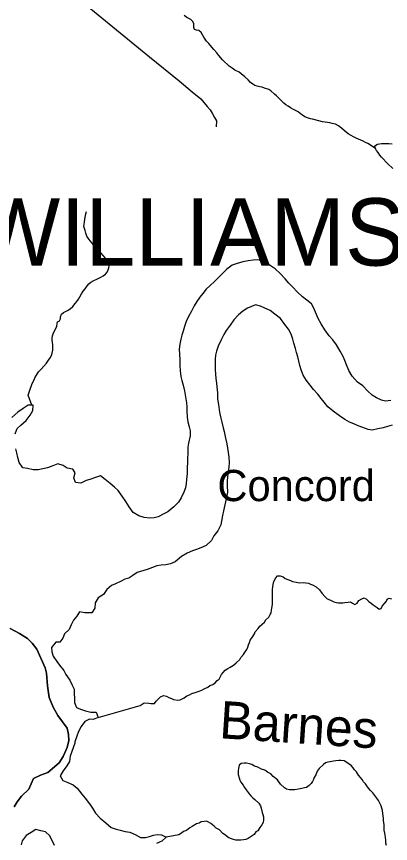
# Model space of a CAD drawing. Extents: x 1310247 to 1664935, y 235267 to 584339.
# Drawn here: x 1514102 to 1519107, y 371649 to 382702 of the extents above; entities that cross this region are included whole.
import ezdxf

# ---------------------------------------------------------------- set-up
doc = ezdxf.new("R2010")
doc.units = 0
for name, color, linetype in [('GM_X_Major_Lake', 7, 'Continuous'), ('GM_X_Minor_River', 7, 'Continuous'), ('GM_X_Minor_River_Text', 7, 'Continuous'), ('GM_X_Township', 7, 'Continuous'), ('GM_X_Township_Road', 7, 'Continuous'), ('GM_X_Township_Text', 7, 'Continuous'), ('GM_X_Unincorporated_Text', 7, 'Continuous')]:
    doc.layers.add(name, color=color, linetype=linetype)

msp = doc.modelspace()

# ---------------------------------------------------------------- linework, layer by layer
at = {"layer": 'GM_X_Major_Lake'}
for points in [[(1519110, 377570), (1519040, 377563), (1518986, 377575), (1518919, 377606), (1518863, 377641), (1518804, 377694), (1518736, 377764), (1518667, 377817), (1518596, 377893), (1518548, 377970), (1518519, 378045), (1518496, 378104), (1518474, 378160), (1518435, 378231), (1518383, 378312), (1518334, 378381), (1518287, 378436), (1518229, 378516), (1518180, 378593), (1518138, 378668), (1518105, 378749), (1518076, 378811), (1518049, 378862), (1517988, 378909), (1517931, 378957), (1517864, 379020), (1517798, 379090), (1517747, 379139), (1517700, 379194), (1517629, 379267), (1517562, 379329), (1517495, 379374), (1517434, 379414), (1517378, 379443), (1517325, 379450), (1517270, 379447), (1517202, 379436), (1517132, 379422), (1517057, 379403), (1516989, 379380), (1516919, 379324), (1516854, 379261), (1516799, 379210), (1516750, 379159), (1516695, 379108), (1516641, 379059), (1516594, 379001)], [(1516594, 379001), (1516557, 378950), (1516516, 378895), (1516481, 378835), (1516443, 378766), (1516404, 378694), (1516372, 378627), (1516351, 378557), (1516331, 378495), (1516314, 378444), (1516301, 378390), (1516288, 378324), (1516280, 378256), (1516285, 378190), (1516289, 378113), (1516290, 378039), (1516294, 377965), (1516303, 377889), (1516314, 377836), (1516332, 377774), (1516351, 377697), (1516365, 377621), (1516376, 377540), (1516381, 377486), (1516383, 377434), (1516388, 377348), (1516396, 377287), (1516415, 377219), (1516426, 377163), (1516425, 377098), (1516405, 377001), (1516395, 376945), (1516394, 376861), (1516392, 376798), (1516391, 376748), (1516388, 376666), (1516384, 376594), (1516378, 376514), (1516373, 376460), (1516362, 376402), (1516341, 376344), (1516305, 376271), (1516272, 376211), (1516209, 376147), (1516127, 376084), (1516075, 376057), (1516000, 376016), (1515945, 376002), (1515887, 375997), (1515809, 376006), (1515737, 376028), (1515664, 376071), (1515608, 376147), (1515563, 376222), (1515517, 376291), (1515464, 376366), (1515413, 376413), (1515356, 376460), (1515289, 376514), (1515224, 376565), (1515157, 376540), (1515085, 376516), (1515032, 376501), (1514965, 376464), (1514891, 376472), (1514869, 376538), (1514886, 376602), (1514857, 376653), (1514781, 376666), (1514726, 376703), (1514654, 376725), (1514588, 376698), (1514517, 376669), (1514390, 376644), (1514324, 376645), (1514248, 376659), (1514186, 376670), (1514136, 376739), (1514119, 376806), (1514105, 376872), (1514092, 376926)], [(1519129, 377239), (1519069, 377222), (1519011, 377203), (1518940, 377191), (1518862, 377172), (1518808, 377181), (1518736, 377209), (1518677, 377230), (1518619, 377257), (1518557, 377282), (1518498, 377316), (1518427, 377365), (1518342, 377427), (1518271, 377485), (1518218, 377546), (1518181, 377597), (1518137, 377654), (1518078, 377719), (1518031, 377774), (1517984, 377839), (1517940, 377908), (1517913, 377979), (1517896, 378037), (1517881, 378096), (1517867, 378154), (1517848, 378211), (1517837, 378267), (1517812, 378338), (1517801, 378388), (1517779, 378455), (1517744, 378525), (1517693, 378587), (1517635, 378666), (1517558, 378726), (1517495, 378773), (1517427, 378804), (1517366, 378832), (1517300, 378847), (1517246, 378828), (1517193, 378803), (1517130, 378766), (1517075, 378715), (1517012, 378648), (1516960, 378579), (1516908, 378506), (1516875, 378451), (1516840, 378379), (1516800, 378294), (1516778, 378228), (1516765, 378174), (1516762, 378122), (1516761, 378046), (1516763, 377984), (1516766, 377924), (1516771, 377863), (1516778, 377803), (1516785, 377751), (1516791, 377674), (1516793, 377594), (1516804, 377516), (1516816, 377443), (1516823, 377391), (1516836, 377335), (1516849, 377280), (1516869, 377206), (1516880, 377154), (1516901, 377065), (1516915, 376990), (1516926, 376932), (1516937, 376874), (1516945, 376813), (1516948, 376743), (1516943, 376681), (1516936, 376623), (1516926, 376551), (1516923, 376491), (1516923, 376429), (1516924, 376343), (1516914, 376277), (1516901, 376217), (1516874, 376093), (1516859, 376035), (1516846, 375959), (1516835, 375908), (1516797, 375828), (1516743, 375759), (1516712, 375698), (1516641, 375631), (1516570, 375600), (1516513, 375579), (1516457, 375560)], [(1514084, 377125), (1514109, 377195), (1514160, 377240), (1514230, 377301), (1514285, 377372), (1514321, 377437), (1514326, 377507), (1514258, 377508), (1514191, 377462), (1514118, 377413), (1514038, 377342)], [(1516457, 375560), (1516384, 375528), (1516309, 375487), (1516225, 375415), (1516163, 375388), (1516100, 375373), (1516040, 375368), (1515980, 375361), (1515921, 375338), (1515851, 375312), (1515718, 375270), (1515661, 375229), (1515604, 375194), (1515552, 375183), (1515501, 375156), (1515426, 375120), (1515374, 375097), (1515312, 375044), (1515267, 374977), (1515196, 374934), (1515155, 374867), (1515149, 374795), (1515112, 374731), (1515018, 374731), (1514944, 374745), (1514911, 374689), (1514863, 374634), (1514832, 374570), (1514805, 374507), (1514745, 374452), (1514720, 374394), (1514681, 374341), (1514629, 374340), (1514571, 374267), (1514576, 374211), (1514593, 374154), (1514642, 374083), (1514679, 374032), (1514737, 373959), (1514760, 373906), (1514815, 373833), (1514849, 373766), (1514872, 373710), (1514875, 373647), (1514876, 373593), (1514879, 373535), (1514905, 373468), (1514957, 373443), (1515026, 373422), (1515096, 373406), (1515168, 373403), (1515195, 373334), (1515130, 373306), (1515078, 373309), (1515016, 373280), (1514966, 373213), (1514933, 373147), (1514909, 373083), (1514884, 373006), (1514881, 372988)], [(1514881, 372988), (1514820, 372815), (1514810, 372743), (1514775, 372685), (1514725, 372620), (1514688, 372553), (1514723, 372492), (1514788, 372466), (1514860, 372431), (1514913, 372388), (1514975, 372310), (1515020, 372255), (1515077, 372180), (1515118, 372121), (1515160, 372056), (1515221, 371987), (1515296, 371925), (1515369, 371863), (1515436, 371842), (1515488, 371827), (1515556, 371810), (1515618, 371802), (1515689, 371771), (1515761, 371731), (1515829, 371730), (1515881, 371743), (1515935, 371760), (1515986, 371769), (1516042, 371766), (1516107, 371734), (1516048, 371678), (1515975, 371647)], [(1514611, 371624), (1514549, 371753), (1514488, 371803), (1514426, 371820), (1514359, 371837), (1514300, 371795), (1514231, 371756), (1514179, 371683), (1514166, 371631)]]:
    msp.add_lwpolyline(points, dxfattribs=at)
at = {"layer": 'GM_X_Minor_River'}
for points in [[(1518906, 380939), (1518804, 381003), (1518774, 381019), (1518740, 381037), (1518681, 381062), (1518647, 381077), (1518611, 381093), (1518581, 381110), (1518542, 381135), (1518514, 381156), (1518487, 381179), (1518453, 381208), (1518410, 381243), (1518372, 381262), (1518326, 381274), (1518296, 381283), (1518232, 381289), (1518198, 381296), (1518148, 381309), (1518064, 381332), (1518038, 381336), (1517995, 381350), (1517963, 381363), (1517929, 381384), (1517903, 381403), (1517874, 381428), (1517846, 381441), (1517808, 381460), (1517771, 381481), (1517737, 381502), (1517708, 381523), (1517682, 381542), (1517655, 381571), (1517627, 381598), (1517584, 381641), (1517557, 381666), (1517506, 381708), (1517478, 381725), (1517422, 381746), (1517390, 381757), (1517358, 381764), (1517322, 381771), (1517290, 381782), (1517263, 381797), (1517235, 381822), (1517204, 381855), (1517157, 381897), (1517111, 381934), (1517084, 381957), (1517024, 381987), (1516989, 382010), (1516949, 382038), (1516924, 382061), (1516887, 382098), (1516861, 382125), (1516811, 382182), (1516781, 382217), (1516744, 382263), (1516717, 382292), (1516674, 382341), (1516647, 382372), (1516627, 382399), (1516610, 382426), (1516593, 382458), (1516574, 382489), (1516542, 382514), (1516510, 382521), (1516484, 382528), (1516477, 382554), (1516474, 382580), (1516474, 382606), (1516461, 382637), (1516434, 382664), (1516408, 382675), (1516382, 382690), (1516348, 382715)], [(1519137, 380671), (1519074, 380733), (1518988, 380824), (1518967, 380851), (1518941, 380886), (1518922, 380913), (1518903, 380945), (1518900, 380976), (1518932, 380997), (1518961, 381002), (1518989, 381005), (1519015, 381006), (1519053, 381007), (1519085, 381004), (1519128, 381001)], [(1514309, 377507), (1514258, 377641), (1514278, 377709), (1514308, 377785), (1514321, 377816), (1514336, 377848), (1514349, 377874), (1514368, 377910), (1514395, 377951), (1514430, 377988), (1514468, 378029), (1514503, 378070), (1514532, 378108), (1514551, 378139), (1514568, 378173), (1514579, 378201), (1514588, 378241), (1514589, 378285), (1514586, 378313), (1514583, 378348), (1514580, 378374), (1514581, 378404), (1514583, 378436), (1514592, 378462), (1514609, 378502), (1514628, 378533), (1514641, 378565), (1514646, 378597), (1514651, 378623), (1514677, 378633), (1514690, 378662), (1514691, 378688), (1514704, 378724), (1514731, 378748), (1514757, 378759), (1514786, 378772), (1514821, 378793), (1514856, 378828), (1514889, 378866), (1514908, 378891), (1514931, 378925), (1514948, 378955), (1514973, 378996), (1514996, 379032), (1515019, 379063), (1515038, 379089), (1515070, 379128), (1515098, 379153), (1515137, 379174), (1515178, 379191), (1515204, 379205), (1515231, 379220), (1515260, 379237), (1515291, 379260), (1515317, 379286), (1515330, 379316), (1515339, 379341), (1515342, 379371), (1515333, 379404), (1515316, 379441), (1515290, 379476), (1515265, 379504), (1515234, 379538), (1515171, 379608), (1515142, 379639), (1515117, 379668), (1515088, 379703), (1515060, 379738), (1515041, 379768), (1515028, 379807), (1515019, 379841), (1515010, 379870), (1515004, 379896), (1515007, 379924), (1515010, 379956), (1515015, 379988), (1515022, 380022), (1515029, 380064), (1515040, 380098)], [(1515195, 373334), (1515756, 373493), (1515809, 373528), (1515873, 373526), (1515901, 373519), (1515950, 373522), (1515972, 373549), (1515993, 373575), (1516028, 373610), (1516071, 373629), (1516109, 373620), (1516141, 373601), (1516177, 373585), (1516202, 373573), (1516259, 373565), (1516291, 373568), (1516321, 373583), (1516348, 373597), (1516383, 373622), (1516416, 373637), (1516448, 373654), (1516495, 373665), (1516535, 373680), (1516582, 373698), (1516615, 373716), (1516662, 373740), (1516691, 373762), (1516731, 373776), (1516760, 373796), (1516789, 373827), (1516816, 373844), (1516829, 373874), (1516844, 373906), (1516866, 373933), (1516893, 373965), (1516932, 373990), (1516961, 374007), (1517006, 374032), (1517043, 374065), (1517091, 374110), (1517105, 374136), (1517139, 374173), (1517154, 374199), (1517183, 374242), (1517196, 374272), (1517205, 374304), (1517222, 374337), (1517231, 374365), (1517256, 374403), (1517287, 374450), (1517298, 374476), (1517336, 374521), (1517359, 374553), (1517420, 374609), (1517441, 374637), (1517481, 374676), (1517498, 374708), (1517510, 374733), (1517517, 374769), (1517520, 374795), (1517528, 374845), (1517528, 374876), (1517528, 374938), (1517527, 374978), (1517528, 375014), (1517527, 375045), (1517532, 375079), (1517537, 375111), (1517548, 375149), (1517574, 375200)], [(1517574, 375200), (1517597, 375228), (1517629, 375225), (1517673, 375211), (1517700, 375192), (1517770, 375164), (1517798, 375151), (1517824, 375145), (1517888, 375135), (1517946, 375137), (1517976, 375134), (1518010, 375129), (1518038, 375114), (1518064, 375105), (1518114, 375080), (1518157, 375040), (1518188, 374993), (1518231, 374944), (1518262, 374919), (1518294, 374906), (1518347, 374878), (1518381, 374869), (1518409, 374866), (1518468, 374864), (1518498, 374870), (1518541, 374874), (1518571, 374878), (1518601, 374863), (1518630, 374844), (1518661, 374863), (1518682, 374896), (1518725, 374921), (1518755, 374933), (1518787, 374914), (1518818, 374884), (1518848, 374859), (1518875, 374837), (1518901, 374820), (1518929, 374801), (1518954, 374780), (1518981, 374789), (1518998, 374819), (1519029, 374856), (1519052, 374886), (1519063, 374914), (1519091, 374929), (1519119, 374920)], [(1518984, 372151), (1518970, 372181), (1518946, 372224), (1518926, 372253), (1518872, 372327), (1518841, 372358), (1518813, 372389), (1518790, 372418), (1518775, 372444), (1518745, 372475), (1518730, 372504), (1518705, 372533), (1518681, 372560), (1518652, 372605), (1518627, 372632), (1518608, 372660), (1518584, 372689), (1518553, 372710), (1518523, 372733), (1518489, 372754), (1518445, 372757), (1518417, 372756), (1518375, 372755), (1518345, 372750), (1518300, 372740), (1518268, 372736), (1518239, 372727), (1518212, 372706), (1518153, 372649), (1518127, 372616), (1518108, 372568), (1518087, 372533), (1518076, 372505), (1518065, 372479), (1518046, 372449), (1518020, 372424), (1517985, 372399), (1517956, 372392), (1517920, 372385), (1517875, 372376), (1517825, 372367), (1517797, 372366), (1517756, 372365), (1517716, 372376), (1517691, 372393), (1517636, 372443), (1517597, 372498), (1517538, 372544), (1517507, 372582), (1517463, 372601), (1517424, 372628), (1517380, 372644), (1517330, 372671), (1517286, 372684), (1517253, 372704), (1517219, 372713), (1517179, 372722), (1517147, 372723), (1517110, 372716), (1517083, 372694), (1517074, 372652), (1517069, 372626), (1517068, 372572), (1517081, 372525), (1517090, 372497), (1517105, 372468), (1517136, 372427), (1517152, 372395), (1517177, 372368), (1517218, 372314), (1517239, 372288), (1517264, 372257), (1517290, 372238), (1517345, 372188), (1517366, 372153), (1517377, 372121), (1517390, 372062), (1517399, 372036), (1517406, 372003), (1517407, 371963), (1517404, 371931), (1517385, 371897), (1517358, 371862), (1517331, 371818), (1517304, 371803), (1517283, 371771), (1517254, 371750), (1517201, 371716), (1517171, 371704), (1517140, 371697), (1517106, 371694), (1517078, 371693), (1517037, 371692), (1517005, 371701), (1516964, 371716), (1516934, 371731), (1516898, 371760), (1516865, 371784), (1516818, 371831), (1516776, 371855), (1516747, 371880)], [(1519052, 371624), (1519046, 371652), (1519043, 371690), (1519039, 371735), (1519032, 371787), (1519025, 371828), (1519022, 371854), (1519021, 371904), (1519016, 371950), (1519013, 371987), (1519008, 372017), (1519007, 372051), (1519000, 372092), (1518993, 372122), (1518984, 372151)], [(1516747, 371880), (1516704, 371915), (1516672, 371936), (1516646, 371945), (1516614, 371942), (1516575, 371937), (1516545, 371922), (1516512, 371910), (1516455, 371876), (1516420, 371859), (1516377, 371822), (1516338, 371807), (1516308, 371786), (1516275, 371764), (1516107, 371734)]]:
    msp.add_lwpolyline(points, dxfattribs=at)
at = {"layer": 'GM_X_Township'}
for points in [[(1514018, 374524), (1514143, 374456), (1514248, 374389), (1514312, 374328), (1514373, 374247), (1514485, 373997), (1514502, 373926), (1514515, 373757), (1514539, 373598), (1514593, 373469), (1514657, 373358), (1514779, 373189), (1514799, 373104), (1514803, 373026), (1514779, 372932), (1514728, 372813), (1514671, 372725), (1514519, 372597), (1514421, 372563), (1514329, 372516), (1514265, 372377), (1514167, 372282), (1514110, 372205), (1514072, 372137)], [(1514072, 372137), (1514110, 372205), (1514167, 372282), (1514265, 372377), (1514329, 372516), (1514421, 372563), (1514519, 372597), (1514671, 372725), (1514728, 372813), (1514779, 372932), (1514803, 373026), (1514799, 373104), (1514779, 373189), (1514657, 373358), (1514593, 373469), (1514539, 373598), (1514515, 373757), (1514502, 373926), (1514485, 373997), (1514373, 374247), (1514312, 374328), (1514248, 374389), (1514143, 374456), (1514018, 374524)]]:
    msp.add_lwpolyline(points, dxfattribs=at)
at = {"layer": 'GM_X_Township_Road'}
msp.add_lwpolyline([(1513836, 385551), (1513847, 385513), (1514338, 383819), (1514411, 383554), (1514443, 383393), (1514489, 383306), (1514594, 383218), (1514752, 383089), (1515884, 382164), (1516278, 381843), (1516451, 381697), (1516570, 381602), (1516653, 381500), (1516694, 381454), (1516722, 381409), (1516752, 381353), (1516777, 381307), (1516776, 381229)], dxfattribs=at)

# ---------------------------------------------------------------- texts
at = {"layer": 'GM_X_Minor_River_Text'}
msp.add_text('Barnes', height=500, rotation=356.2265, dxfattribs=at).set_placement((1516808, 373057))
at = {"layer": 'GM_X_Township_Text'}
msp.add_text('WILLIAMSBURG', height=900, rotation=0, dxfattribs=at).set_placement((1513551, 379373))
at = {"layer": 'GM_X_Unincorporated_Text'}
msp.add_text('Concord', height=417, rotation=0, dxfattribs=at).set_placement((1516791, 376225))

doc.saveas('drawing.dxf')
